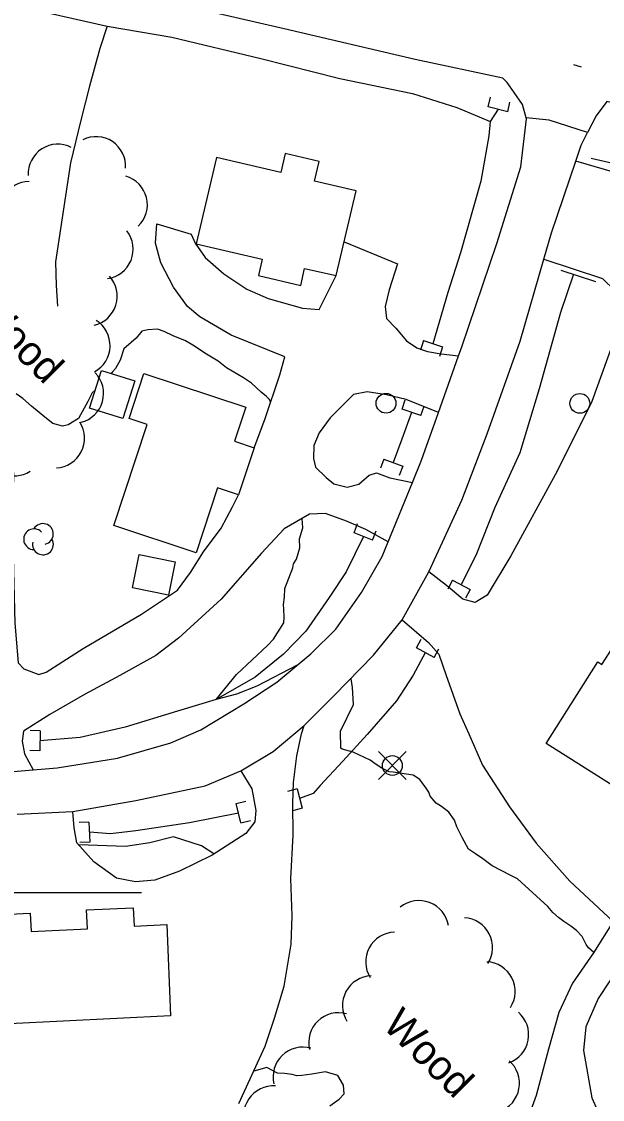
# Model space of a CAD drawing. Extents: x 642515 to 647219, y 6080136 to 6084356.
# Drawn here: x 643600 to 643658.8, y 6081979.1 to 6082088.1 of the extents above; entities that cross this region are included whole.
import ezdxf

# ---------------------------------------------------------------- set-up
doc = ezdxf.new("R2010")
doc.units = 0
for name, color, linetype in [('Level 19', 7, 'Continuous'), ('Level 2', 7, 'Continuous'), ('Level 21', 7, 'Continuous'), ('Level 26', 7, 'Continuous'), ('Level 3', 7, 'Continuous'), ('Level 31', 7, 'Continuous'), ('Level 36', 7, 'Continuous'), ('Level 4', 7, 'Continuous'), ('Level 44', 7, 'Continuous'), ('Level 61', 7, 'Continuous')]:
    doc.layers.add(name, color=color, linetype=linetype)

msp = doc.modelspace()

# ---------------------------------------------------------------- linework, layer by layer
at = {"layer": 'Level 19'}
for points in [[(643702.19, 6082070.14), (643700.19, 6082063.13), (643699.1, 6082061.65), (643697.32, 6082060.19), (643695.04, 6082059.02), (643692.5, 6082058.16), (643690.44, 6082058.01), (643687.18, 6082058.41), (643683.88, 6082059.45), (643680.22, 6082061.2), (643676.93, 6082063.53), (643675.03, 6082065.62), (643673.03, 6082067.41), (643669.35, 6082069.4), (643663.7, 6082071.41), (643660.8, 6082072.56), (643656.06, 6082073.95)], [(643623.55, 6082044.98), (643624.64, 6082047.82), (643626.16, 6082052.33), (643626.67, 6082054.18), (643621.24, 6082056.36), (643618.06, 6082058.22), (643616.83, 6082059.24), (643615.42, 6082061.19), (643614.11, 6082063.67), (643613.59, 6082065.66), (643613.72, 6082067.61), (643617.18, 6082066.57), (643617.6, 6082065.67), (643618.61, 6082064.22), (643620.49, 6082062.54), (643622.8, 6082061.01), (643624.96, 6082060.07), (643628.45, 6082059.08), (643630.12, 6082058.96), (643631.85, 6082062.4)], [(643632.64, 6082065.79), (643638.03, 6082063.56), (643637.21, 6082060.93), (643636.78, 6082059.25), (643636.93, 6082058.05), (643637.88, 6082057.05), (643638.96, 6082055.77), (643640.01, 6082055.06), (643641.08, 6082054.71), (643642.47, 6082054.46), (643644.2, 6082054.25)], [(643652.82, 6082064.03), (643658.76, 6082062.07), (643660.04, 6082060.85), (643660.43, 6082058.97), (643659.71, 6082055.25), (643657.68, 6082049.65), (643654.19, 6082042.6), (643649.49, 6082034.04), (643647.09, 6082030.07), (643645.88, 6082029.33), (643644.64, 6082029.66), (643642.99, 6082031.07), (643641.2, 6082032.45)], [(643642.18, 6082048.54), (643638.91, 6082049.87), (643636.94, 6082050.33), (643634.98, 6082050.63), (643633.58, 6082050.36), (643632.63, 6082049.38), (643631.25, 6082048.01), (643630.12, 6082046.5), (643629.58, 6082045.22), (643629.54, 6082043.89), (643629.75, 6082043.01), (643630.82, 6082041.97), (643631.62, 6082041.33), (643632.94, 6082040.99), (643634.13, 6082041.3), (643635.18, 6082042.2), (643635.93, 6082042.44), (643637.25, 6082041.95), (643639.56, 6082041.47)], [(643594.06, 6082012.28), (643595.6, 6082014.17), (643595.89, 6082015.44), (643595.97, 6082019.03), (643595.27, 6082027.89), (643595.23, 6082037.77), (643594.88, 6082042.5), (643595.38, 6082042.5), (643599.24, 6082042.49), (643599.13, 6082036.56), (643599.38, 6082027.26), (643599.69, 6082023.25), (643600.29, 6082022.63), (643601.78, 6082022.06), (643602.53, 6082022.31), (643606.27, 6082024.68), (643612.18, 6082028.17), (643615.8, 6082030.58), (643617.11, 6082032.38), (643618.45, 6082034.47), (643620.21, 6082036.86), (643621.38, 6082039.02), (643621.98, 6082040.21)], [(643637.11, 6082035.47), (643634.85, 6082036.73), (643632.9, 6082037.56), (643630.76, 6082038.33), (643629.14, 6082038.25), (643626.6, 6082036.79), (643624.31, 6082034.33), (643620.21, 6082029.68), (643615.91, 6082025.74), (643613.62, 6082023.97), (643609.98, 6082021.96), (643606.41, 6082020.04), (643602.89, 6082018.01), (643600.24, 6082016.34), (643600.1, 6082015.32), (643600.33, 6082014.04), (643601.23, 6082012.43)], [(643638.52, 6082027.59), (643641.16, 6082025.3), (643642.23, 6082024.11), (643642.92, 6082022.05), (643644.35, 6082018.08), (643645.24, 6082016.07), (643646.63, 6082012.91), (643649.37, 6082008.7), (643652.05, 6082005.01), (643655.46, 6082001.19), (643659.85, 6081997.1), (643657.85, 6081993.93), (643655.72, 6081990.88), (643654.35, 6081987.9), (643653.31, 6081984.18), (643652.04, 6081979.52), (643650.29, 6081974.68)], [(643622.02, 6081978.72), (643624.68, 6081984.49), (643625.6, 6081987.32), (643626.59, 6081990.55), (643627.28, 6081994.82), (643627.4, 6081997.68), (643627.26, 6082001.46), (643627.5, 6082005.83), (643627.48, 6082009.05), (643627.52, 6082011.15), (643627.86, 6082013.83), (643628.34, 6082016.07), (643628.61, 6082016.9)], [(643622.2, 6082012.34), (643623.32, 6082010.5), (643623.72, 6082008.3), (643623.63, 6082007.17), (643622.72, 6082006), (643619.3, 6082003.8), (643616, 6082002.18), (643613.51, 6082001.29), (643611.58, 6082001.11), (643609.63, 6082001.49), (643607.35, 6082003.14), (643605.63, 6082005.06), (643605.38, 6082006.58), (643605.23, 6082008.23)], [(643660.53, 6081992.69), (643658.33, 6081989.31), (643657.08, 6081986.46), (643656.85, 6081984.07), (643657.69, 6081979.28), (643660.22, 6081973.66)]]:
    msp.add_lwpolyline(points, dxfattribs=at)
at = {"layer": 'Level 2'}
for points in [[(643625.24, 6082049.58), (643625.08, 6082049.89), (643624.79, 6082050.15), (643624.28, 6082050.6), (643623.27, 6082051.51), (643622.48, 6082052.06), (643620.77, 6082053.05), (643619.93, 6082053.72), (643618.73, 6082054.42), (643617.35, 6082055.34), (643616.61, 6082055.78), (643615.37, 6082056.28), (643614.47, 6082056.71), (643613.77, 6082056.95), (643612.81, 6082056.9), (643612.21, 6082056.75), (643611.64, 6082056.04), (643610.37, 6082054.98), (643610.03, 6082053.84), (643609.55, 6082052.98), (643609.24, 6082052.64), (643609.11, 6082052.48)], [(643607.49, 6082050.78), (643607.18, 6082050.54), (643606.74, 6082049.64), (643605.79, 6082047.92), (643604.77, 6082047.3), (643604.18, 6082047.15), (643603.2, 6082047.42), (643602.4, 6082048.06), (643601.05, 6082049.18), (643600.17, 6082049.97), (643599.5, 6082050.42)], [(643627.97, 6082023.05), (643623.83, 6082020.89), (643621.78, 6082020.07), (643619.7, 6082019.52), (643621.78, 6082022.06), (643624.93, 6082025.02), (643625.5, 6082025.64), (643626.54, 6082027.29), (643626.59, 6082027.85), (643626.55, 6082028.65), (643626.53, 6082029.12), (643626.61, 6082029.88), (643626.64, 6082030.76), (643627.46, 6082032.84), (643627.52, 6082033.24), (643627.82, 6082033.73), (643628.16, 6082034.87), (643628.15, 6082035.78), (643628.46, 6082036.88), (643628.39, 6082037.82)], [(643657.87, 6081993.96), (643657.33, 6081994.43), (643657.11, 6081994.78), (643656.71, 6081995.59), (643656.12, 6081996.2), (643655.57, 6081996.61), (643654.86, 6081997.09), (643654.32, 6081997.5), (643653.73, 6081998.02), (643653.22, 6081998.63), (643650.18, 6082001.42), (643649.48, 6082001.74), (643647.62, 6082002.72), (643646.66, 6082003.42), (643645.91, 6082003.94), (643645.2, 6082004.42), (643644.57, 6082005.58), (643644.03, 6082006.67), (643643.8, 6082007.33), (643643.23, 6082008.14), (643642.48, 6082008.73), (643641.94, 6082009.06), (643641.34, 6082009.75), (643641.2, 6082010.18), (643640.94, 6082010.56), (643640.29, 6082011.45), (643639.62, 6082011.89), (643637.6, 6082012.18), (643637.19, 6082012.24), (643636.45, 6082012.6), (643635.87, 6082012.96), (643635.28, 6082013.41), (643633.55, 6082014.2), (643632.45, 6082014.5), (643632.32, 6082014.61), (643632.27, 6082016.32), (643633.58, 6082019.02), (643633.49, 6082020.76), (643633.36, 6082021.63), (643633.31, 6082021.65)], [(643619.48, 6082003.92), (643618.24, 6082004.76), (643615.39, 6082005.64), (643613.01, 6082005.04), (643610.54, 6082004.67), (643605.82, 6082004.85)], [(643631.21, 6081978.46), (643632.14, 6081979.15), (643632.64, 6081979.69), (643632.59, 6081980.56), (643632.02, 6081981.53), (643630.75, 6081981.9), (643629.4, 6081981.67), (643628.37, 6081981.53), (643627.88, 6081981.51), (643627.4, 6081981.64), (643626.63, 6081981.72), (643625.9, 6081981.76), (643624.83, 6081982.34), (643623.51, 6081981.96)]]:
    msp.add_lwpolyline(points, dxfattribs=at)
at = {"layer": 'Level 21'}
for points in [[(643657.25, 6082076.83), (643653.37, 6082078.08), (643651.05, 6082078.33), (643650.67, 6082079.66), (643649.84, 6082080.87), (643649.13, 6082081.88), (643648.7, 6082082.34), (643639.81, 6082084.21), (643626.59, 6082087.32), (643617.06, 6082089.5)], [(643794.57, 6082033.94), (643787.53, 6082038.1), (643785.66, 6082039.12), (643780.65, 6082041.83), (643777.19, 6082043.37), (643759.97, 6082051.69), (643743.2, 6082058.38), (643740.67, 6082059.27), (643732.57, 6082062.1), (643731.85, 6082062.35), (643712.4, 6082067.52), (643711.22, 6082067.83), (643702.19, 6082070.14), (643701.77, 6082070.25), (643683.07, 6082074.45), (643668.27, 6082077.76), (643659.2, 6082079.98), (643658.11, 6082078.51), (643657.25, 6082076.83)], [(643598.78, 6082012.24), (643601.23, 6082012.43), (643603.64, 6082012.62), (643609.76, 6082013.62), (643615.13, 6082015.15), (643618.16, 6082016.48), (643622.5, 6082019.08), (643625.85, 6082021.27), (643629.29, 6082024.16), (643631.82, 6082026.63), (643634.4, 6082030.36), (643636.5, 6082033.98), (643637.11, 6082035.47), (643639.56, 6082041.47), (643640.48, 6082043.72), (643642.18, 6082048.54), (643644.2, 6082054.25), (643644.53, 6082055.16), (643648.07, 6082065.61), (643650.5, 6082073.38), (643651.08, 6082078.22), (643651.05, 6082078.33)], [(643599.6, 6082007.94), (643605.23, 6082008.23), (643611.59, 6082009.33), (643618.61, 6082010.82), (643622.2, 6082012.34), (643625.49, 6082014.28), (643628.61, 6082016.9), (643631.63, 6082019.93), (643635.61, 6082024.01), (643638.52, 6082027.59), (643641.2, 6082032.45), (643644.55, 6082039.69), (643647.09, 6082046.37), (643650.44, 6082055.76), (643652.82, 6082064.03), (643653.59, 6082066.71), (643656.06, 6082073.95), (643656.61, 6082075.56), (643657.25, 6082076.83)]]:
    msp.add_lwpolyline(points, dxfattribs=at)
at = {"layer": 'Level 26'}
for p, q in [((643647.2, 6082079.42), (643647.44, 6082080.4)), ((643649.18, 6082078.94), (643647.2, 6082079.42)), ((643649.18, 6082078.94), (643649.4, 6082079.92)), ((643640.68, 6082055.81), (643640.36, 6082054.85)), ((643640.68, 6082055.81), (643642.58, 6082055.17)), ((643642.58, 6082055.17), (643642.28, 6082054.21)), ((643638.51, 6082048.87), (643638.81, 6082049.81)), ((643640.41, 6082048.23), (643638.51, 6082048.87)), ((643640.41, 6082048.23), (643640.73, 6082049.19)), ((643636.67, 6082043.84), (643636.31, 6082042.9)), ((643636.67, 6082043.84), (643638.57, 6082043.12)), ((643638.57, 6082043.12), (643638.21, 6082042.18)), ((643633.65, 6082036.39), (643634.01, 6082037.31)), ((643635.51, 6082035.63), (643633.65, 6082036.39)), ((643635.51, 6082035.63), (643635.89, 6082036.57)), ((643643.59, 6082031.58), (643643.13, 6082030.7)), ((643643.59, 6082031.58), (643645.37, 6082030.64)), ((643645.37, 6082030.64), (643644.91, 6082029.76)), ((643639.95, 6082024.74), (643640.43, 6082025.62)), ((643641.73, 6082023.78), (643639.95, 6082024.74)), ((643641.73, 6082023.78), (643642.21, 6082024.66)), ((643601.93, 6082016.37), (643600.93, 6082016.39)), ((643601.93, 6082016.37), (643601.89, 6082014.35)), ((643601.89, 6082014.35), (643600.89, 6082014.37)), ((643627.89, 6082010.49), (643626.93, 6082010.25)), ((643627.89, 6082010.49), (643628.41, 6082008.55)), ((643621.73, 6082009.04), (643622.71, 6082009.26)), ((643622.21, 6082007.06), (643621.73, 6082009.04)), ((643628.41, 6082008.55), (643627.45, 6082008.29)), ((643622.21, 6082007.06), (643623.17, 6082007.3)), ((643606.86, 6082007.13), (643605.86, 6082007.09)), ((643606.86, 6082007.13), (643606.94, 6082005.11)), ((643606.94, 6082005.11), (643605.94, 6082005.07))]:
    msp.add_line(p, q, dxfattribs=at)
at = {"layer": 'Level 3'}
msp.add_line((643655.83, 6082083.72), (643656.59, 6082083.49), dxfattribs=at)
at = {"layer": 'Level 31'}
for points in [[(643631.85, 6082062.4), (643633.85, 6082070.94), (643629.66, 6082071.92), (643630.13, 6082073.9), (643626.69, 6082074.7), (643626.25, 6082072.81), (643619.74, 6082074.32), (643617.7, 6082065.6), (643624.36, 6082064.04), (643623.98, 6082062.38), (643628.26, 6082061.38), (643628.65, 6082063.09), (643631.85, 6082062.4)], [(643611.48, 6082051.73), (643610.28, 6082047.92), (643606.92, 6082048.98), (643608.12, 6082052.79), (643611.48, 6082051.73)], [(643612.73, 6082047.32), (643610.91, 6082047.92), (643612.42, 6082052.48), (643622.7, 6082049.07), (643621.57, 6082045.63), (643623.55, 6082044.98), (643621.98, 6082040.21), (643619.86, 6082040.91), (643617.69, 6082034.36), (643609.36, 6082037.13), (643612.73, 6082047.32)], [(643614.89, 6082030.09), (643611.26, 6082030.83), (643611.94, 6082034.19), (643615.58, 6082033.45), (643614.89, 6082030.09)], [(643666.07, 6082006.88), (643653.08, 6082015.09), (643658.29, 6082023.33), (643658.69, 6082023.07), (643663.66, 6082030.82)], [(643615.11, 6081987.55), (643587.95, 6081986.22), (643587.5, 6081995.49), (643596.14, 6081995.91), (643596.05, 6081997.71), (643600.93, 6081997.95), (643601.02, 6081996.08), (643606.72, 6081996.36), (643606.62, 6081998.26), (643611.34, 6081998.49), (643611.43, 6081996.64), (643614.72, 6081996.8), (643615.11, 6081987.55)]]:
    msp.add_lwpolyline(points, dxfattribs=at)
at = {"layer": 'Level 36'}
for p, q in [((643638.93, 6082011.45), (643636.11, 6082014.27)), ((643636.11, 6082011.45), (643638.93, 6082014.27))]:
    msp.add_line(p, q, dxfattribs=at)
for centre in [(643636.88, 6082049.47), (643656.47, 6082049.46), (643637.52, 6082012.86)]:
    msp.add_circle(centre, 1, dxfattribs=at)
at = {"layer": 'Level 4'}
for points in [[(643588.66, 6082089.91), (643592.92, 6082089.84), (643598.25, 6082089.43), (643602.86, 6082088.9), (643608.69, 6082087.59), (643615.24, 6082086.47), (643624.24, 6082084.31), (643632.21, 6082082.3), (643639.55, 6082080.78), (643644.05, 6082079.35), (643646.29, 6082078.41), (643647.42, 6082077.96)], [(643608.69, 6082087.59), (643607.97, 6082085.32), (643606.93, 6082081.51), (643606.03, 6082078.1), (643604.98, 6082073.76), (643603.48, 6082063.78), (643603.54, 6082061.36), (643603.69, 6082059.3)], [(643648.2, 6082079.18), (643647.42, 6082077.96), (643647.26, 6082076.5), (643646.47, 6082071.92), (643644.4, 6082064.66), (643643.13, 6082060.67), (643641.62, 6082055.49)], [(643661.25, 6082073.38), (643657.6, 6082074.21)], [(643654.55, 6082062.93), (643658.06, 6082061.78)], [(643655.83, 6082062.51), (643654.51, 6082058.64), (643652.36, 6082050.92), (643650.41, 6082044.47), (643647.89, 6082038.93), (643646.01, 6082034.26), (643644.47, 6082031.12)], [(643639.47, 6082048.55), (643638.49, 6082045.83), (643637.61, 6082043.48)], [(643634.59, 6082036.01), (643632.85, 6082032.44), (643631.13, 6082029.85), (643628.78, 6082026.45), (643626.52, 6082024.11), (643623.66, 6082021.79), (643619.7, 6082019.52), (643615.81, 6082018.35), (643610.52, 6082016.74), (643605.97, 6082015.7), (643601.91, 6082015.37)], [(643640.85, 6082024.26), (643639.64, 6082021.98), (643637.93, 6082019.39), (643634.96, 6082016), (643632.53, 6082013.29), (643630.24, 6082010.84), (643629.52, 6082010.03), (643628.15, 6082009.53)], [(643621.97, 6082008.04), (643617.02, 6082007.06), (643611.61, 6082006.25), (643609.04, 6082005.96), (643606.9, 6082006.13)]]:
    msp.add_lwpolyline(points, dxfattribs=at)
at = {"layer": 'Level 44'}
for centre, radius, start, end in [((643607.57, 6082073.42), 3, 356.3746, 116.3526), ((643603.72, 6082072.66), 3, 63.1015, 183.0795), ((643600.84, 6082068.89), 3, 90.4034, 210.3814), ((643609.76, 6082069.53), 3, 313.9485, 73.9265), ((643608.33, 6082065.04), 3, 278.0338, 38.0117), ((643606.72, 6082060.29), 3, 282.6129, 42.5908), ((643606, 6082055.3), 3, 298.2529, 58.2309), ((643605.34, 6082050.46), 3, 284.0561, 44.034), ((643603.42, 6082045.93), 3, 272.8015, 32.7795), ((643599.3, 6082045.13), 3, 193.5201, 302.344), ((643601.31, 6082035.73), 1.05, 44.1154, 269.804), ((643602.21, 6082036.26), 1.05, 282.2692, 149.7263), ((643602.21, 6082035.21), 1.05, 166.9369, 29.6212), ((643640.22, 6081996.21), 3, 9.1714, 129.1493), ((643644.65, 6081994.48), 3, 327.1993, 87.1773), ((643637.83, 6081993.02), 3, 91.9589, 211.9368), ((643646.93, 6081990.03), 3, 327.1993, 87.1773), ((643635.48, 6081988.6), 3, 91.9589, 211.9368), ((643632.07, 6081984.88), 3, 74.0094, 193.9874), ((643648.3, 6081985.65), 3, 289.3617, 49.3397), ((643628.47, 6081981.4), 3, 74.0094, 193.9874), ((643647.37, 6081980.74), 3, 289.3617, 49.3397), ((643625.5, 6081977.49), 3, 86.0573, 206.0352)]:
    msp.add_arc(centre, radius, start, end, dxfattribs=at)
at = {"layer": 'Level 61'}
msp.add_line((643612.16, 6082000), (643588.16, 6082000), dxfattribs=at)

# ---------------------------------------------------------------- texts
at = {"layer": 'Level 44'}
for p in [(643594.99, 6082058.65), (643636.43, 6081986.46)]:
    msp.add_text('Wood', height=3, rotation=315.1749, dxfattribs=at).set_placement(p)

doc.saveas('drawing.dxf')
